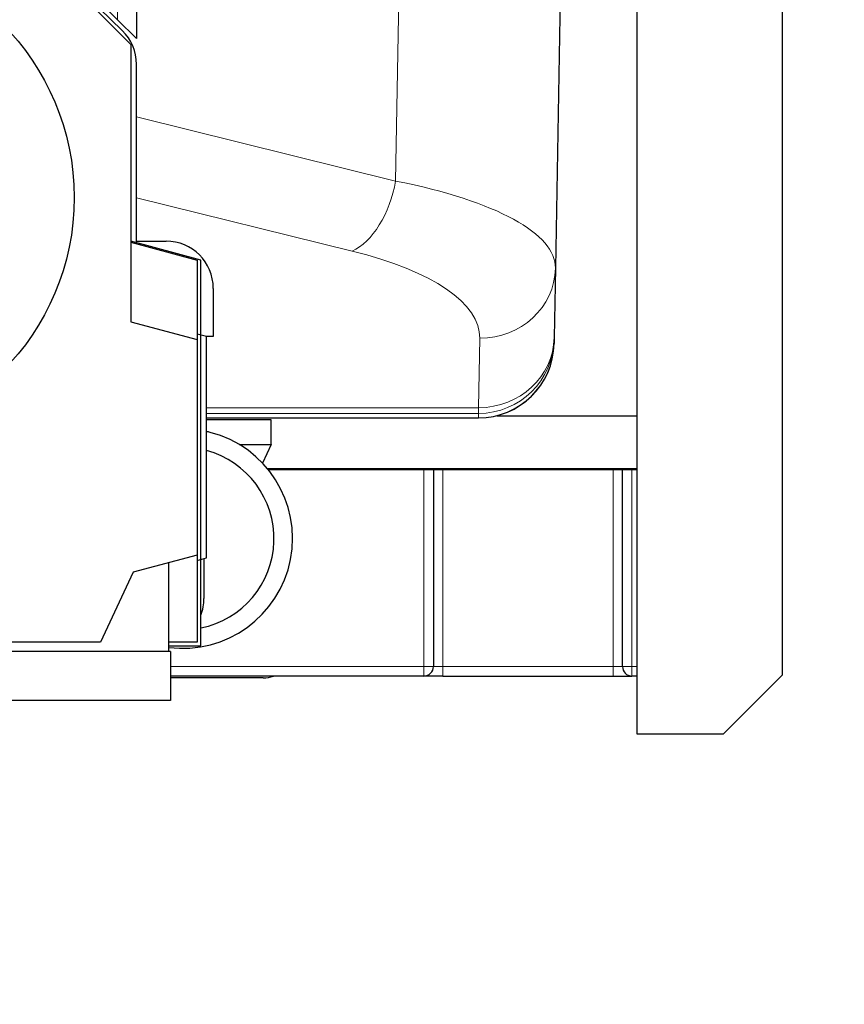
# Model space of a CAD drawing. Header units: inches. Extents: x 0 to 20790, y -12 to 14700.
# Tile 285 of 358: x 10922 to 11358, y 4822 to 5342. Entities that reach past the tile are written whole.
import ezdxf

# ---------------------------------------------------------------- set-up
doc = ezdxf.new("R2010")
doc.units = ezdxf.units.IN
doc.layers.add('1', color=7, linetype='Continuous', true_color=0xffffff)
doc.layers.add('254', color=7, linetype='Continuous', true_color=0xffffff)
doc.styles.add('latin_extended', font='simplex.shx')
doc.dimstyles.get("Standard").update_dxf_attribs({"dimtxt": 0.18, "dimasz": 0.18, "dimexe": 0.18, "dimexo": 0.0625, "dimgap": 0.09, "dimtad": 0, "dimtih": 1, "dimtoh": 1, "dimdec": 4, "dimzin": 0, "dimdsep": 46, "dimtxsty": 'Standard', "dimcen": 0.09, "dimadec": 0, "dimazin": 0, "dimtfac": 1, "dimtdec": 4, "dimtofl": 0, "dimtmove": 0, "dimatfit": 3, "dimfxl": 1, "dimtolj": 1, "dimtzin": 0, "dimarcsym": 0})

# ---------------------------------------------------------------- blocks, each defined once
blk = doc.blocks.new('_U2')
at = {"layer": '254', "color": 3, "linetype": 'Continuous', "lineweight": 13, "transparency": 16777216}
for p, q in [((11273.39, 6877.26), (11933.67, 6877.26)), ((11898.67, 6754.76), (11898.67, 4676.76)), ((9935.39, 4554.26), (11933.67, 4554.26))]:
    blk.add_line(p, q, dxfattribs=at)
at = {"layer": '254', "color": 3, "transparency": 16777216}
for points in [[(11919.08, 6754.76), (11878.25, 6754.76), (11898.67, 6877.26)], [(11878.25, 4676.76), (11919.08, 4676.76), (11898.67, 4554.26)]]:
    blk.add_solid(points, dxfattribs=at)
at = {"layer": 'Defpoints', "color": 0, "transparency": 16777216}
for p in [(11238.39, 6877.26), (9900.39, 4554.26), (11898.67, 4554.26)]:
    blk.add_point(p, dxfattribs=at)
at = {"layer": '254', "color": 2, "lineweight": 13, "transparency": 16777216, "insert": (11714.92, 5499.92), "char_height": 122.5, "attachment_point": 1, "rotation": 90, "style": 'latin_extended'}
blk.add_mtext('\\A1;2323', dxfattribs=at)

msp = doc.modelspace()

# ---------------------------------------------------------------- linework, layer by layer
at = {"layer": '1', "color": 110, "linetype": 'Continuous', "lineweight": 13}
for p, q in [((11120.423, 5257.037), (11125.122, 5526.257)), ((10973.394, 5342.339), (10973.394, 5383.257)), ((10983.394, 5290.936), (11120.423, 5257.037)), ((10983.394, 5248.213), (11097.484, 5219.988)), ((11164.899, 5173.886), (11164.258, 5137.175)), ((11020.389, 5137.175), (11164.258, 5137.175)), ((11020.393, 5134.152), (11164.243, 5134.152)), ((11164.202, 5131.802), (11164.243, 5134.152)), ((11164.243, 5134.152), (11164.258, 5137.175)), ((11020.387, 5131.802), (11164.202, 5131.802)), ((11135.394, 5000.257), (11135.394, 5104.256)), ((11145.394, 5104.256), (11145.394, 5000.257)), ((11235.394, 5000.257), (11235.394, 5104.256)), ((11245.394, 5104.256), (11245.394, 5000.257)), ((11001.392, 5000.257), (11135.394, 5000.257)), ((11135.394, 5000.257), (11140.394, 5000.257)), ((11135.394, 4995.257), (11135.394, 5000.257)), ((11140.394, 5000.257), (11145.394, 5000.257)), ((11145.394, 5000.257), (11235.394, 5000.257)), ((11145.394, 5000.257), (11145.394, 4995.257)), ((11235.394, 4995.257), (11235.394, 5000.257)), ((11235.394, 5000.257), (11240.394, 5000.257)), ((11240.394, 5000.257), (11245.394, 5000.257)), ((11245.394, 5000.257), (11247.895, 5000.257)), ((11245.394, 4995.257), (11245.394, 5000.257))]:
    msp.add_line(p, q, dxfattribs=at)
at = {"layer": '1', "color": 2, "linetype": 'Continuous', "lineweight": 25}
for p, q in [((11324.895, 5485.055), (11324.895, 4995.756)), ((11208.569, 5421.574), (11204.892, 5210.934)), ((11247.895, 5413.725), (11247.895, 4964.756)), ((10933.394, 5381.886), (10973.394, 5342.339)), ((10983.394, 5383.257), (10983.394, 5332.452)), ((10975.85, 5336.615), (10933.393, 5378.028)), ((10933.394, 5376.257), (10980.394, 5329.257)), ((10983.394, 5332.452), (10973.394, 5342.339)), ((10980.394, 5329.257), (10980.394, 5182.635)), ((10983.394, 5223.831), (10983.394, 5318.718)), ((11017.394, 5215.257), (10980.394, 5225.171)), ((10980.394, 5224.635), (11015.394, 5215.257)), ((10983.394, 5225.257), (10998.965, 5225.257)), ((11015.394, 5215.257), (11015.394, 5173.257)), ((11017.394, 5011.257), (11017.394, 5215.257)), ((11204.892, 5210.934), (11204.252, 5174.224)), ((11023.965, 5200.257), (11023.965, 5174.757)), ((10980.394, 5182.635), (11015.394, 5173.257)), ((11020.394, 5174.757), (11015.394, 5176.096)), ((11015.394, 5173.257), (11015.394, 5059.257)), ((11020.394, 5057.757), (11020.394, 5174.757)), ((11023.965, 5174.757), (11020.394, 5174.757)), ((11204.237, 5173.399), (11204.196, 5171.049)), ((11204.196, 5171.049), (11204.196, 5171.031)), ((11204.252, 5174.224), (11204.237, 5173.399)), ((11020.389, 5131.735), (11164.202, 5131.735)), ((11054.644, 5130.757), (11020.394, 5130.757)), ((11054.644, 5117.757), (11054.644, 5130.757)), ((11164.202, 5131.735), (11164.202, 5131.802)), ((11173.893, 5132.926), (11247.893, 5132.926)), ((11037.624, 5117.757), (11054.644, 5117.757)), ((11054.644, 5117.757), (11050.015, 5107.829)), ((11247.883, 5104.757), (11052.722, 5104.757)), ((11247.893, 5104.257), (11053.128, 5104.257)), ((11140.394, 5104.256), (11140.394, 5000.257)), ((11240.394, 5000.257), (11240.394, 5104.256)), ((11015.394, 5059.257), (10981.625, 5050.208)), ((11015.394, 5059.257), (11015.394, 5013.257)), ((11015.394, 5056.417), (11020.394, 5057.757)), ((11018.992, 5057.381), (11018.992, 5036.257)), ((11000.394, 5008.257), (11000.394, 5055.237)), ((10981.625, 5050.208), (10964.394, 5013.257)), ((10964.394, 5013.257), (10904.394, 5013.257)), ((11015.394, 5013.257), (11000.394, 5013.257)), ((11000.394, 5011.257), (11017.394, 5011.257)), ((11001.394, 5008.257), (10848.055, 5008.257)), ((11001.394, 5008.257), (11001.394, 4982.257)), ((11135.394, 4995.257), (11001.392, 4995.257)), ((11050.394, 4994.257), (11001.392, 4994.257)), ((11145.394, 4995.257), (11135.394, 4995.257)), ((11145.394, 4995.257), (11235.394, 4995.257)), ((11235.394, 4995.257), (11245.394, 4995.257)), ((11247.895, 4995.257), (11245.394, 4995.257)), ((11293.895, 4964.756), (11324.895, 4995.756)), ((11001.394, 4982.257), (10848.055, 4982.257)), ((11247.895, 4964.756), (11293.895, 4964.756))]:
    msp.add_line(p, q, dxfattribs=at)
msp.add_circle((10820.394, 5248.257), 130, dxfattribs=at)
for centre, radius, start, end in [((10958.394, 5318.718), 25, 0, 45.71319), ((10998.965, 5200.257), 25, 0, 90), ((11007.894, 5067.957), 58, 262.56551, 75.55113), ((11007.894, 5067.957), 58, 75.55113, 77.55926), ((11007.894, 5067.957), 48.177, 281.37375, 74.95875), ((10993.992, 5036.257), 25, 339.40266, 0), ((11135.394, 5000.257), 5, 270, 0), ((11245.394, 5000.257), 5, 180, 270), ((11050.394, 5009.257), 15, 270, 291.03947)]:
    msp.add_arc(centre, radius, start, end, dxfattribs=at)
at = {"layer": '1', "color": 110, "linetype": 'Continuous', "lineweight": 13}
for centre, major_axis, ratio, start_param, end_param in [((11097.484, 5257.735), (-9.606, -38.829), 0.5650199, 0.4126971, 1.6918699), ((11004.874, 5211.623), (-200.021, 0.452), 0.2796199, 3.1373432, 4.0971333), ((11004.874, 5173.877), (160.027, 0.405), 0.3517474, 6.276156, 7.2359461), ((11164.899, 5211.632), (-39.994, 0.698), 0.943642, 1.5872662, 3.1415927), ((11164.243, 5174.097), (-39.994, 0.698), 0.9986327, 1.5882258, 3.1415927), ((11164.258, 5174.922), (-39.994, 0.698), 0.943642, 1.5872662, 3.1415927)]:
    msp.add_ellipse(centre, major_axis=major_axis, ratio=ratio, start_param=start_param, end_param=end_param, dxfattribs=at)
at = {"layer": '1', "color": 2, "linetype": 'Continuous', "lineweight": 25}
for centre, major_axis, ratio, start_param, end_param in [((11164.202, 5171.747), (-39.994, 0.698), 0.9986327, 1.5882258, 3.1415927), ((11164.202, 5171.729), (39.994, -0.698), 0.9998475, 4.7298396, 6.2831853)]:
    msp.add_ellipse(centre, major_axis=major_axis, ratio=ratio, start_param=start_param, end_param=end_param, dxfattribs=at)

# ---------------------------------------------------------------- dimensions: what is measured, and where the dimension line sits
at = {"layer": '254', "color": 2, "linetype": 'Continuous', "lineweight": 13}
dim = msp.add_linear_dim(base=(11898.668, 4554.257), p1=(11238.394, 6877.257), p2=(9900.394, 4554.257), angle=90, dimstyle='Standard', override={"dimscale": 35, "dimtxt": 3.5, "dimasz": 3.5, "dimexe": 1, "dimexo": 1, "dimgap": 1.75, "dimtad": 1, "dimtih": 0, "dimtoh": 0, "dimdec": 2, "dimlfac": 1, "dimzin": 8, "dimdsep": 46, "dimlunit": 2, "dimtxsty": 'latin_extended', "dimsah": 1, "dimse1": 0, "dimse2": 0, "dimsd1": 0, "dimsd2": 0, "dimclrd": 3, "dimclre": 3, "dimclrt": 2, "dimtol": 0, "dimtm": -0.1, "dimtfac": 0.714286, "dimtdec": 3, "dimtofl": 1, "dimtmove": 0, "dimtzin": 8, "dimlwd": 13, "dimlwe": 13}, dxfattribs=at)
dim.commit()
dim.dimension.update_dxf_attribs({"geometry": '_U2', "text_midpoint": (11898.668, 5715.757), "dimtype": 160})

doc.saveas('drawing.dxf')
